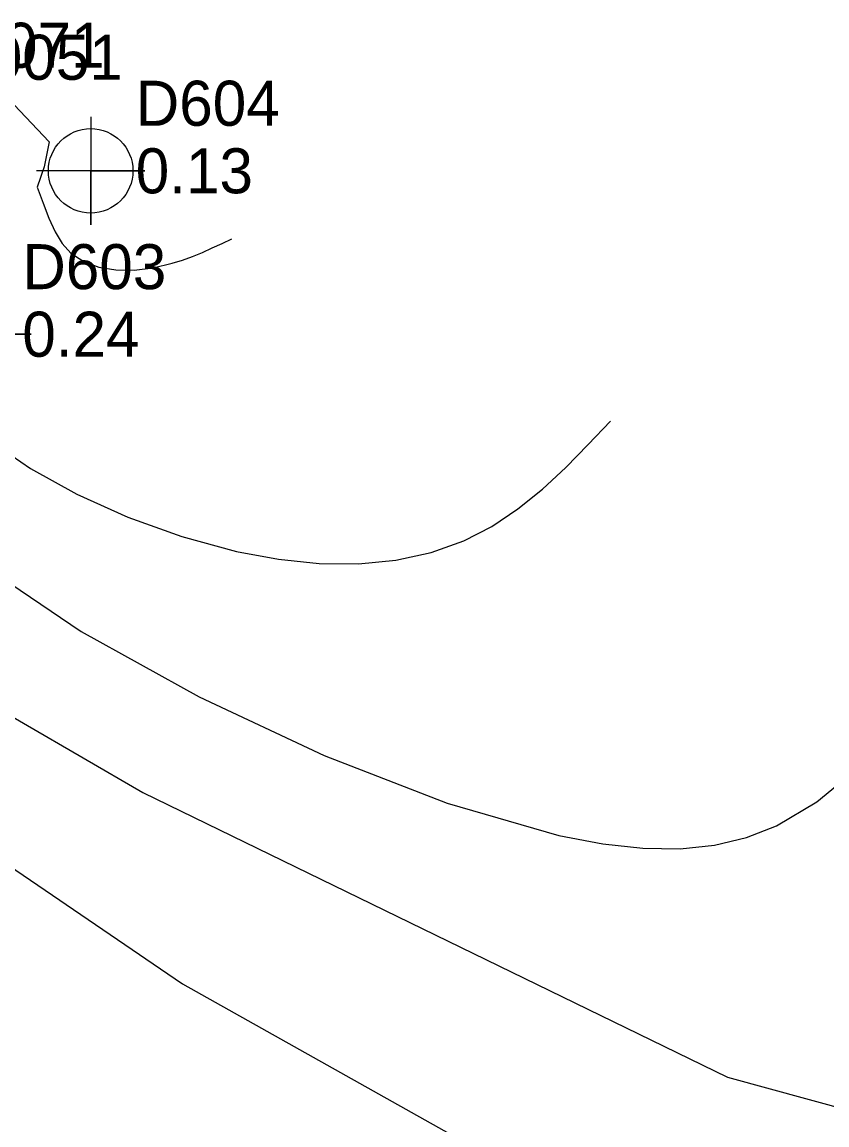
# Model space of a CAD drawing. Extents: x 2356077 to 2359823, y 225951 to 227822.
# Drawn here: x 2357411.4 to 2357456.1, y 227000.8 to 227062.1 of the extents above; entities that cross this region are included whole.
import ezdxf

# ---------------------------------------------------------------- set-up
doc = ezdxf.new("R2010")
doc.units = 0
for name, color, linetype in [('DTM Contours Major', 7, 'Continuous'), ('DTM Contours Minor', 7, 'Continuous'), ('Exist DTM Breakline Cogo Comment', 7, 'Continuous'), ('Exist DTM Breakline Underwater Cogo Comment', 7, 'Continuous'), ('Exist DTM Regular Point CELL', 7, 'Continuous'), ('Exist DTM Regular Point Cogo Elevation', 7, 'Continuous'), ('Exist DTM Regular Point Cogo Number', 7, 'Continuous')]:
    doc.layers.add(name, color=color, linetype=linetype)

msp = doc.modelspace()

# ---------------------------------------------------------------- linework, layer by layer
at = {"layer": 'DTM Contours Major'}
msp.add_lwpolyline([(2357407.074, 227017.712), (2357420.348, 227008.655), (2357435.611, 227000.081)], dxfattribs=at)
at = {"layer": 'DTM Contours Minor'}
for points in [[(2357407.956, 227061.126), (2357408.717, 227059.866), (2357412.952, 227055.403), (2357412.675, 227054.007), (2357412.286, 227052.89), (2357412.616, 227051.991), (2357412.936, 227051.16), (2357413.278, 227050.412), (2357413.674, 227049.762), (2357414.156, 227049.225), (2357414.867, 227048.751), (2357415.711, 227048.444), (2357416.657, 227048.292), (2357417.673, 227048.285), (2357418.726, 227048.41), (2357419.785, 227048.656), (2357420.348, 227048.835), (2357420.904, 227049.04), (2357421.455, 227049.266), (2357422.003, 227049.508), (2357422.547, 227049.761), (2357423.091, 227050.019)], [(2357409.742, 227038.754), (2357411.917, 227037.259), (2357414.484, 227035.843), (2357417.323, 227034.567), (2357420.315, 227033.487), (2357423.339, 227032.663), (2357425.671, 227032.23), (2357427.934, 227031.999), (2357430.111, 227031.978), (2357432.187, 227032.174), (2357434.145, 227032.595), (2357435.97, 227033.248), (2357437.517, 227034.05), (2357438.959, 227035.019), (2357440.318, 227036.122), (2357441.614, 227037.326), (2357442.868, 227038.596), (2357444.102, 227039.901)], [(2357409.076, 227032.02), (2357414.731, 227028.224), (2357421.275, 227024.581), (2357428.209, 227021.323), (2357435.031, 227018.683), (2357441.241, 227016.893), (2357443.669, 227016.431), (2357445.901, 227016.184), (2357447.961, 227016.156), (2357449.868, 227016.351), (2357451.646, 227016.774), (2357453.317, 227017.428), (2357455.55, 227018.755), (2357457.637, 227020.481)], [(2357408.198, 227025.043), (2357418.146, 227019.274), (2357450.584, 227003.482), (2357459.656, 227000.993)]]:
    msp.add_lwpolyline(points, dxfattribs=at)
at = {"layer": 'Exist DTM Regular Point CELL'}
for points in [[(2357415.254, 227056.792), (2357415.254, 227050.792), (2357415.254, 227053.792), (2357418.254, 227053.792), (2357412.254, 227053.792)], [(2357408.96, 227047.721), (2357408.96, 227041.721), (2357408.96, 227044.721), (2357411.96, 227044.721), (2357405.96, 227044.721)]]:
    msp.add_lwpolyline(points, dxfattribs=at)
msp.add_circle((2357415.254, 227053.792), 2.344, dxfattribs=at)

# ---------------------------------------------------------------- texts
at = {"layer": 'Exist DTM Breakline Cogo Comment'}
msp.add_text('EL*40051', height=2.5, dxfattribs=at).set_placement((2357402.349, 227058.847))
at = {"layer": 'Exist DTM Breakline Underwater Cogo Comment'}
msp.add_text('EL*40071', height=2.5, dxfattribs=at).set_placement((2357401.336, 227059.514))
at = {"layer": 'Exist DTM Regular Point Cogo Elevation'}
for s, p in [('0.13', (2357417.754, 227052.543)), ('0.24', (2357411.46, 227043.471))]:
    msp.add_text(s, height=2.5, dxfattribs=at).set_placement(p)
at = {"layer": 'Exist DTM Regular Point Cogo Number'}
for s, p in [('D604', (2357417.754, 227056.293)), ('D603', (2357411.46, 227047.221))]:
    msp.add_text(s, height=2.5, dxfattribs=at).set_placement(p)

doc.saveas('drawing.dxf')
